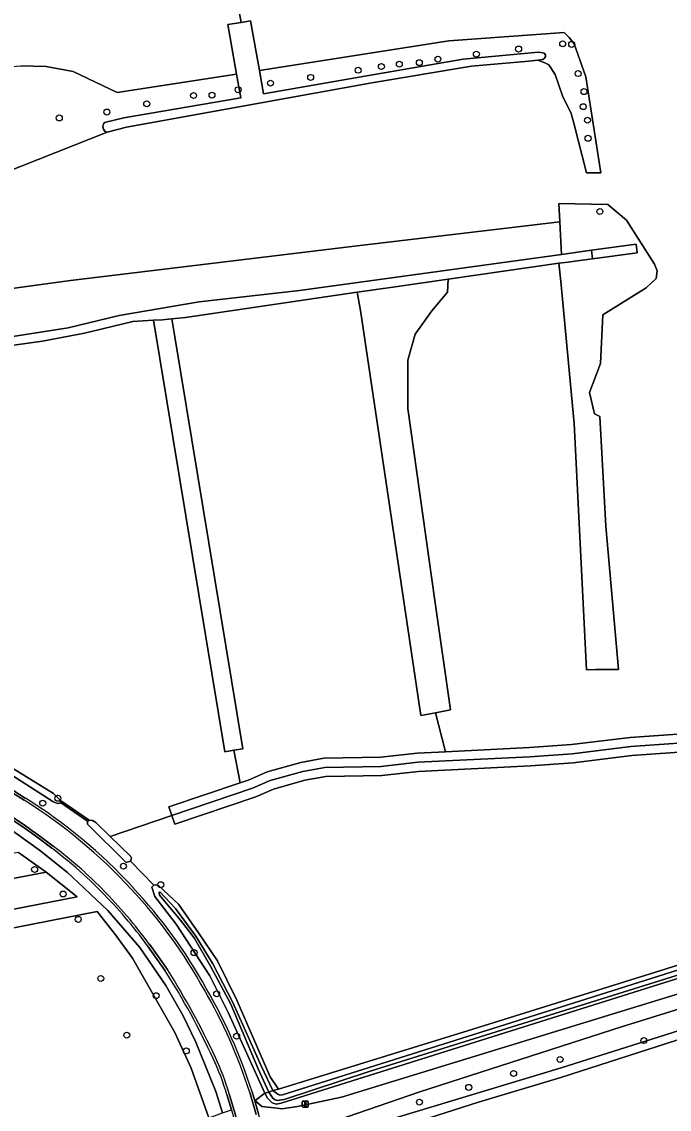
# Model space of a CAD drawing. Extents: x 162510 to 163918, y 388494 to 389774.
# Drawn here: x 163242.1 to 163348.5, y 389330.6 to 389509.4 of the extents above; entities that cross this region are included whole.
import ezdxf

# ---------------------------------------------------------------- set-up
doc = ezdxf.new("R2010")
doc.units = 0
for name, color, linetype in [('IMGEO_Afsluitpaal', 7, 'Continuous'), ('IMGEO_Boom', 7, 'Continuous'), ('IMGEO_Duiker', 7, 'Continuous'), ('IMGEO_Erf', 7, 'Continuous'), ('IMGEO_Grasland_agrarisch', 7, 'Continuous'), ('IMGEO_Grasland_overig', 7, 'Continuous'), ('IMGEO_Loofbos', 7, 'Continuous'), ('IMGEO_Oever', 7, 'Continuous'), ('IMGEO_Rijbaan_lokaal_gesloten', 7, 'Continuous'), ('IMGEO_Rijbaan_lokaal_halfverhard', 7, 'Continuous'), ('IMGEO_Rijbaan_lokaal_onverhard', 7, 'Continuous'), ('IMGEO_Waterloop', 7, 'Continuous')]:
    doc.layers.add(name, color=color, linetype=linetype)

msp = doc.modelspace()

# ---------------------------------------------------------------- linework, layer by layer
at = {"layer": 'IMGEO_Afsluitpaal'}
for p, q in [((163288.18, 389331.02), (163288.18, 389331.81)), ((163288.18, 389331.81), (163288.18, 389331.02)), ((163288.28, 389331.91), (163289.07, 389331.91)), ((163289.07, 389331.91), (163288.28, 389331.91)), ((163289.07, 389330.92), (163288.28, 389330.92)), ((163288.28, 389330.92), (163289.07, 389330.92)), ((163289.17, 389331.81), (163289.17, 389331.02)), ((163289.17, 389331.02), (163289.17, 389331.81))]:
    msp.add_line(p, q, dxfattribs=at)
msp.add_lwpolyline([(163288.6, 389331.79), (163288.75, 389331.79), (163288.75, 389331.04), (163288.6, 389331.04), (163288.6, 389331.79)], dxfattribs=at)
for centre, start, end in [((163288.28, 389331.81), 90, 180), ((163288.28, 389331.81), 90, 180), ((163288.28, 389331.02), 180, 270), ((163288.28, 389331.02), 180, 270), ((163289.07, 389331.81), 0, 90), ((163289.07, 389331.81), 360, 90), ((163289.07, 389331.02), 270, 0), ((163289.07, 389331.02), 270, 0)]:
    msp.add_arc(centre, 0.1, start, end, dxfattribs=at)
at = {"layer": 'IMGEO_Boom'}
for centre in [(163331, 389505.78), (163332.48, 389505.68), (163316.81, 389504.08), (163323.75, 389504.91), (163301.19, 389502.04), (163304.14, 389502.42), (163307.43, 389502.67), (163310.48, 389503.25), (163289.56, 389500.25), (163297.37, 389501.43), (163333.54, 389500.88), (163277.63, 389498.22), (163282.96, 389499.31), (163270.31, 389497.27), (163273.34, 389497.33), (163334.5, 389497.91), (163256.06, 389494.55), (163262.61, 389495.91), (163334.37, 389495.44), (163248.23, 389493.58), (163335.08, 389493.21), (163335.17, 389490.24), (163337.12, 389478.19), (163248, 389381.7), (163245.51, 389380.89), (163244.18, 389370), (163258.78, 389370.54), (163264.92, 389367.49), (163248.86, 389365.96), (163251.35, 389361.79), (163270.39, 389356.32), (163255.06, 389352.07), (163274.11, 389349.54), (163264.16, 389349.24), (163259.33, 389342.74), (163277.39, 389342.58), (163344.35, 389341.86), (163269.12, 389340.16), (163330.57, 389338.75), (163322.93, 389336.45), (163315.55, 389334.16), (163307.45, 389331.73)]:
    msp.add_circle(centre, 0.489, dxfattribs=at)
at = {"layer": 'IMGEO_Duiker'}
for points in [[(163248.43, 389381.03), (163252.89, 389377.96)], [(163259.93, 389371.34), (163263.77, 389367.39)]]:
    msp.add_lwpolyline(points, dxfattribs=at)
at = {"layer": 'IMGEO_Erf'}
msp.add_lwpolyline([(163272.84, 389329.15), (163269.92, 389337.34), (163267.21, 389343.16), (163260.26, 389355.43), (163257.5, 389359.27), (163254.48, 389363.08), (163227.82, 389357.88)], dxfattribs=at)
at = {"layer": 'IMGEO_Grasland_agrarisch'}
for points in [[(163156.83, 389514.22), (163158.11, 389509.39), (163158.42, 389509.4), (163158.77, 389508.89), (163161.49, 389500), (163167.14, 389481.5), (163223.01, 389493.61), (163225.94, 389496.58), (163229.71, 389499.46), (163233.77, 389501.12), (163237.68, 389501.84), (163241.93, 389502.15), (163246.08, 389502.04), (163250.53, 389501.21), (163257.76, 389497.78), (163277.39, 389500.8), (163275.96, 389508.95), (163278.11, 389509.29), (163277.26, 389514.04)], [(163277.26, 389514.04), (163278.11, 389509.29), (163279.66, 389509.54), (163281.14, 389501.38), (163312.29, 389506.25), (163331.24, 389507.66), (163332.07, 389506.84), (163332.9, 389505.77), (163334.79, 389500.33), (163337.27, 389484.54), (163334.94, 389484.54), (163332.83, 389492.75), (163332.41, 389494.29), (163330.99, 389497.23), (163329.79, 389500.75), (163328.74, 389502.31), (163328.06, 389502.67), (163326.91, 389503.1), (163325.45, 389502.93), (163316.03, 389502.12), (163299.63, 389499.38), (163259.29, 389492.09), (163256.1, 389491.27), (163239.24, 389484.57)], [(163191.84, 389458.88), (163250.09, 389466.84), (163296.77, 389472.48), (163330.51, 389476.51), (163330.36, 389479.54), (163338.41, 389479.37), (163341.5, 389476.76), (163346.11, 389469.54), (163346.56, 389468.42), (163346.38, 389467.2), (163344.71, 389465.63), (163337.59, 389461.2), (163337.19, 389453.21), (163335.41, 389448.44), (163336.23, 389444.94), (163337.11, 389444.47), (163338.11, 389426.47), (163340.18, 389402.88), (163337.9, 389402.88), (163336.4, 389402.86), (163334.9, 389402.81), (163332.89, 389443.34), (163330.68, 389466.68), (163330.39, 389469.68), (163312.19, 389467.06), (163312.04, 389464.96), (163309.46, 389461.85), (163306.76, 389458.01), (163305.53, 389453.77), (163305.55, 389445.79), (163309.97, 389414.22), (163312.57, 389396.25), (163310.11, 389395.77), (163311.71, 389389.35), (163325.53, 389390.04), (163332.43, 389390.53), (163342.07, 389391.71), (163356.1, 389392.71)], [(163234.64, 389390.29), (163247.27, 389382.49), (163248.42, 389381.33), (163253.12, 389378.12), (163253.68, 389378.06), (163254.23, 389377.73), (163256.62, 389375.41), (163266.74, 389378.85), (163266.26, 389380.27), (163277.95, 389384.25), (163276.94, 389389.6), (163275.46, 389389.36), (163263.72, 389460.31), (163260.35, 389460.12), (163252.39, 389458.21), (163245.49, 389456.85), (163234.81, 389455.4)], [(163356.42, 389389.72), (163342.36, 389388.72), (163332.72, 389387.54), (163325.71, 389387.05), (163307.32, 389386.13), (163301.27, 389385.46), (163292.03, 389385.29), (163288.61, 389384.66), (163283.43, 389383.22), (163280.54, 389381.96), (163267.22, 389377.43), (163266.74, 389378.85), (163256.62, 389375.41), (163259.95, 389372.17), (163260.1, 389371.86), (163259.93, 389371.34), (163263.77, 389367.39), (163264.12, 389367.48), (163264.6, 389367.33), (163267.82, 389364.3), (163271.14, 389359.59), (163274.22, 389354.96), (163277.41, 389348.51), (163282.9, 389335.92), (163284.27, 389333.86), (163315.33, 389343.44), (163347.99, 389353.63), (163372.9, 389361.59)]]:
    msp.add_lwpolyline(points, dxfattribs=at)
msp.add_lwpolyline([(163277.95, 389384.25), (163279.46, 389384.76), (163282.42, 389386.05), (163287.93, 389387.59), (163291.73, 389388.29), (163301.08, 389388.45), (163307.08, 389389.12), (163311.71, 389389.35), (163310.11, 389395.77), (163307.65, 389395.3), (163297.74, 389461.91), (163297.23, 389464.91), (163268.99, 389460.78), (163266.72, 389460.55), (163267.21, 389457.59), (163278.42, 389389.85), (163276.94, 389389.6)], close=True, dxfattribs=at)
at = {"layer": 'IMGEO_Grasland_overig'}
for points in [[(163281.14, 389501.38), (163281.83, 389497.56), (163295.95, 389500), (163314.65, 389503.23), (163327.01, 389504.4), (163327.76, 389504.3), (163327.98, 389504.23), (163328.15, 389503.98), (163328.19, 389503.67), (163328.02, 389503.41), (163327.71, 389503.19), (163326.91, 389503.1), (163328.06, 389502.67), (163328.74, 389502.31), (163329.79, 389500.75), (163330.99, 389497.23), (163332.41, 389494.29), (163332.83, 389492.75), (163334.94, 389484.54), (163337.27, 389484.54), (163334.79, 389500.33), (163332.9, 389505.77), (163332.07, 389506.84), (163331.24, 389507.66), (163312.29, 389506.25)], [(163130.2, 389478.28), (163129.61, 389479.11), (163124.76, 389478.3), (163124.83, 389477.66), (163125.15, 389475.81), (163125.49, 389475.87), (163150.89, 389342.64), (163162.52, 389344.71), (163162.24, 389346.25), (163159.32, 389345.69), (163158.79, 389345.7), (163158.26, 389345.91), (163157.88, 389346.64), (163157.84, 389347.71), (163158.46, 389348.72), (163202.61, 389356.33), (163232.25, 389361.83), (163251.18, 389365.49), (163246.08, 389369.56), (163157.64, 389352.72), (163154.49, 389352.12), (163154.8, 389350.51), (163153.04, 389350.25), (163128.35, 389478.1)], [(163194.14, 389451.83), (163198.7, 389452.44), (163231.44, 389456.24), (163249.7, 389459.05), (163258.06, 389461.07), (163271.21, 389463.32), (163287.72, 389465.23), (163330.79, 389471.14), (163330.51, 389476.51), (163296.77, 389472.48), (163250.09, 389466.84), (163191.84, 389458.88), (163192.77, 389451.65)], [(163303.06, 389465.75), (163297.23, 389464.91), (163297.74, 389461.91), (163307.65, 389395.3), (163310.11, 389395.77), (163312.57, 389396.25), (163309.97, 389414.22), (163305.55, 389445.79), (163305.53, 389453.77), (163306.76, 389458.01), (163309.46, 389461.85), (163312.04, 389464.96), (163312.19, 389467.06)], [(163248.43, 389381.03), (163252.89, 389377.96), (163253.12, 389378.12), (163248.42, 389381.33)]]:
    msp.add_lwpolyline(points, close=True, dxfattribs=at)
for points in [[(163239.24, 389484.57), (163256.1, 389491.27), (163255.91, 389491.29), (163255.64, 389491.45), (163255.48, 389491.73), (163255.41, 389492.1), (163255.43, 389492.45), (163255.53, 389492.68), (163255.64, 389492.82), (163258.86, 389493.59), (163278.08, 389496.91), (163277.39, 389500.8), (163257.76, 389497.78), (163250.53, 389501.21), (163246.08, 389502.04), (163241.93, 389502.15)], [(163211.84, 389402.04), (163213.05, 389401.15), (163222.54, 389394.79), (163229.33, 389390.35), (163235.11, 389386.58), (163240.77, 389382.94), (163242.65, 389381.73)], [(163247, 389373.49), (163244.56, 389375.34), (163242.24, 389376.99), (163238.57, 389379.42), (163234.65, 389382.03), (163227.76, 389386.53), (163219.99, 389391.51), (163213.66, 389395.72)], [(163279.93, 389333.44), (163280.37, 389331.94), (163280.42, 389331.98), (163282.02, 389333.2), (163276.08, 389346.38), (163273.01, 389352.52), (163267.46, 389361.02), (163263.94, 389365.57), (163263.46, 389367.11), (163263.77, 389367.39), (163259.93, 389371.34), (163259.25, 389371.16), (163252.89, 389377.46), (163252.89, 389377.96), (163248.43, 389381.03), (163248.37, 389380.88), (163247.96, 389380.86), (163247.18, 389381.17), (163229.37, 389392.56)], [(163234.4, 389380.75), (163244.97, 389373.16), (163249.61, 389369.49), (163252.27, 389366.97), (163253.38, 389365.92), (163256.21, 389363.24), (163261.49, 389357.15), (163265.73, 389350.91), (163268.58, 389345.94), (163270.7, 389341.58), (163273.98, 389333.5), (163275.04, 389330), (163275.89, 389330.27), (163276.52, 389330.47), (163275.79, 389332.99)], [(163362.63, 389324.9), (163355.9, 389342.95), (163394.46, 389354.73), (163435.09, 389367.89), (163459.85, 389378.96), (163459.43, 389382.01), (163455.79, 389381.44), (163448.4, 389379.15), (163445.75, 389377.57), (163440.19, 389375.16), (163433.34, 389372.42), (163422.51, 389369.1), (163414.02, 389366.49), (163401.07, 389362.38), (163394.76, 389360.38), (163384.14, 389357.25), (163367.85, 389352.45), (163357.24, 389348.99), (163351.08, 389347.33), (163340.69, 389344.13), (163307.53, 389333.43), (163293.82, 389328.73)], [(163255.1, 389366.39), (163253.32, 389368.2), (163252.22, 389369.17)], [(163372.9, 389359.3), (163284.69, 389331.54), (163283.88, 389331.4), (163283.26, 389331.64), (163282.48, 389332.37), (163282.02, 389333.2), (163280.42, 389331.98), (163280.65, 389331.79), (163281.55, 389331.02), (163284.07, 389330.74), (163284.8, 389330.66), (163287.39, 389330.99), (163294.62, 389332.53), (163392.18, 389362.47)], [(163265.66, 389353.32), (163262.74, 389357.46)], [(163303.53, 389329.17), (163330.75, 389337.38), (163353.26, 389344.52), (163354.21, 389344.72), (163354.84, 389344.56), (163355.04, 389343.97), (163354.83, 389343.62), (163354.52, 389343.44), (163330.68, 389335.81), (163317.16, 389331.72), (163302.44, 389327)]]:
    msp.add_lwpolyline(points, dxfattribs=at)
for centre, radius, start, end in [((163198.01, 389310.03), 84.46, 42.4232, 58.088), ((163202.5, 389314.38), 73.99, 47.7817, 53.0315), ((163200.01, 389311.57), 77.72, 36.1881, 44.8633), ((163202.16, 389312.09), 80.01, 28.6369, 43.3438), ((163162.09, 389287.41), 122.76, 24.7924, 32.4697), ((163199.99, 389308.15), 83.84, 17.5534, 30.2903), ((163235.4, 389320.97), 42.14, 16.5739, 25.169)]:
    msp.add_arc(centre, radius, start, end, dxfattribs=at)
at = {"layer": 'IMGEO_Loofbos'}
for points in [[(163343.24, 389471.41), (163335.92, 389470.43), (163333.36, 389470.09), (163331.88, 389469.89), (163330.39, 389469.68), (163330.68, 389466.68), (163332.89, 389443.34), (163334.9, 389402.81), (163336.4, 389402.86), (163337.9, 389402.88), (163340.18, 389402.88), (163338.11, 389426.47), (163337.11, 389444.47), (163336.23, 389444.94), (163335.41, 389448.44), (163337.19, 389453.21), (163337.59, 389461.2), (163344.71, 389465.63), (163346.38, 389467.2), (163346.56, 389468.42), (163346.11, 389469.54), (163341.5, 389476.76), (163338.41, 389479.37), (163330.36, 389479.54), (163330.51, 389476.51), (163330.79, 389471.14), (163335.72, 389471.82), (163343.09, 389472.83)], [(163267.21, 389457.59), (163266.72, 389460.55), (163265.22, 389460.4), (163263.72, 389460.31), (163275.46, 389389.36), (163276.94, 389389.6), (163278.42, 389389.85)], [(163342.36, 389388.72), (163356.42, 389389.72), (163366.49, 389391.13), (163366.33, 389392.62), (163356.26, 389391.21), (163342.21, 389390.21), (163332.58, 389389.03), (163325.62, 389388.54), (163307.2, 389387.62), (163301.18, 389386.95), (163291.88, 389386.79), (163288.27, 389386.12), (163282.93, 389384.64), (163280, 389383.36), (163266.74, 389378.85), (163267.22, 389377.43), (163280.54, 389381.96), (163283.43, 389383.22), (163288.61, 389384.66), (163292.03, 389385.29), (163301.27, 389385.46), (163307.32, 389386.13), (163325.71, 389387.05), (163332.72, 389387.54)], [(163246.08, 389369.56), (163241.51, 389372.81), (163238.68, 389372.36), (163204.24, 389366.94), (163156.41, 389358.71), (163153.34, 389358.11), (163154.49, 389352.12), (163157.64, 389352.72)]]:
    msp.add_lwpolyline(points, close=True, dxfattribs=at)
msp.add_lwpolyline([(163356.1, 389392.71), (163342.07, 389391.71), (163332.43, 389390.53), (163325.53, 389390.04), (163311.71, 389389.35), (163307.08, 389389.12), (163301.08, 389388.45), (163291.73, 389388.29), (163287.93, 389387.59), (163282.42, 389386.05), (163279.46, 389384.76), (163277.95, 389384.25), (163266.26, 389380.27), (163266.74, 389378.85), (163280, 389383.36), (163282.93, 389384.64), (163288.27, 389386.12), (163291.88, 389386.79), (163301.18, 389386.95), (163307.2, 389387.62), (163325.62, 389388.54), (163332.58, 389389.03), (163342.21, 389390.21), (163356.26, 389391.21)], dxfattribs=at)
at = {"layer": 'IMGEO_Oever'}
for points in [[(163408.86, 389371.03), (163299.19, 389336.78), (163285.19, 389332.18), (163284.07, 389332), (163283.73, 389332.11), (163283.36, 389332.37), (163282.71, 389333.39), (163282.02, 389333.2), (163282.48, 389332.37), (163283.26, 389331.64), (163283.88, 389331.4), (163284.69, 389331.54), (163372.9, 389359.3)], [(163372.9, 389361.59), (163347.99, 389353.63), (163315.33, 389343.44), (163284.27, 389333.86), (163283.36, 389333.66), (163284.16, 389333.06), (163284.49, 389332.88), (163284.93, 389332.93), (163331.69, 389347.69), (163393.17, 389367.15)]]:
    msp.add_lwpolyline(points, dxfattribs=at)
msp.add_lwpolyline([(163263.77, 389367.39), (163263.46, 389367.11), (163263.94, 389365.57), (163267.46, 389361.02), (163273.01, 389352.52), (163276.08, 389346.38), (163282.02, 389333.2), (163282.71, 389333.39), (163280.93, 389337.23), (163276.41, 389347.82), (163273.1, 389354.1), (163270.42, 389358.74), (163268.14, 389361.67), (163264.71, 389365.79), (163264.65, 389366.14), (163264.79, 389366.3), (163267.36, 389363.59), (163270.71, 389359.04), (163273.49, 389354.49), (163276.76, 389348.13), (163281.43, 389337.72), (163283.36, 389333.66), (163284.27, 389333.86), (163282.9, 389335.92), (163277.41, 389348.51), (163274.22, 389354.96), (163271.14, 389359.59), (163267.82, 389364.3), (163264.6, 389367.33), (163264.12, 389367.48)], close=True, dxfattribs=at)
at = {"layer": 'IMGEO_Rijbaan_lokaal_gesloten'}
for points in [[(163242.44, 389381.39), (163240.55, 389382.6), (163238.79, 389379.76), (163242.46, 389377.32), (163243.71, 389376.42), (163244.8, 389375.66), (163247.24, 389373.81)], [(163252.49, 389369.47), (163253.61, 389368.48), (163255.38, 389366.68)], [(163263.06, 389357.69), (163266, 389353.53)], [(163276.17, 389333.1), (163277.08, 389329.96), (163277.82, 389327.17), (163278.87, 389322.68)], [(163280.61, 389329.7), (163279.55, 389333.32)]]:
    msp.add_lwpolyline(points, dxfattribs=at)
for centre, radius, start, end in [((163197.98, 389310.01), 84.09, 42.4194, 58.0866), ((163202.8, 389314.74), 73.93, 47.7649, 53.0481), ((163199.86, 389311.44), 78.31, 36.1945, 44.8525), ((163202.18, 389312.11), 79.59, 28.6353, 43.3467), ((163162.08, 389287.4), 123.18, 24.7948, 32.47), ((163200.07, 389308.19), 83.36, 17.5517, 30.3035), ((163235.4, 389320.97), 42.54, 16.5674, 25.1671)]:
    msp.add_arc(centre, radius, start, end, dxfattribs=at)
at = {"layer": 'IMGEO_Rijbaan_lokaal_halfverhard'}
for points in [[(163242.65, 389381.73), (163240.77, 389382.94), (163240.55, 389382.6), (163242.44, 389381.39)], [(163238.79, 389379.76), (163238.57, 389379.42), (163242.24, 389376.99), (163244.56, 389375.34), (163247, 389373.49)], [(163247.24, 389373.81), (163244.8, 389375.66), (163243.71, 389376.42), (163242.46, 389377.32), (163238.79, 389379.76)], [(163252.22, 389369.17), (163253.32, 389368.2), (163255.1, 389366.39)], [(163255.38, 389366.68), (163253.61, 389368.48), (163252.49, 389369.47)], [(163262.74, 389357.46), (163265.66, 389353.32)], [(163266, 389353.53), (163263.06, 389357.69)], [(163275.79, 389332.99), (163276.52, 389330.47), (163276.7, 389329.86), (163277.43, 389327.08), (163278.48, 389322.6)], [(163278.87, 389322.68), (163277.82, 389327.17), (163277.08, 389329.96), (163276.17, 389333.1)], [(163279.55, 389333.32), (163280.61, 389329.7)], [(163280.37, 389331.94), (163279.93, 389333.44)], [(163282.92, 389321.99), (163282.06, 389325.74), (163281.64, 389327.46), (163280.99, 389329.81), (163280.37, 389331.94)]]:
    msp.add_lwpolyline(points, dxfattribs=at)
for centre, radius, start, end in [((163197.98, 389310.01), 84.09, 42.4194, 58.0866), ((163198.01, 389310.03), 84.46, 42.4232, 58.088), ((163202.5, 389314.38), 73.99, 47.7817, 53.0315), ((163202.8, 389314.74), 73.93, 47.7649, 53.0481), ((163200.01, 389311.57), 77.72, 36.1881, 44.8633), ((163199.86, 389311.44), 78.31, 36.1945, 44.8525), ((163202.18, 389312.11), 79.59, 28.6353, 43.3467), ((163202.16, 389312.09), 80.01, 28.6369, 43.3438), ((163162.09, 389287.41), 122.76, 24.7924, 32.4697), ((163162.08, 389287.4), 123.18, 24.7948, 32.47), ((163200.07, 389308.19), 83.36, 17.5517, 30.3035), ((163199.99, 389308.15), 83.84, 17.5534, 30.2903), ((163235.4, 389320.97), 42.14, 16.5739, 25.169), ((163235.4, 389320.97), 42.54, 16.5674, 25.1671)]:
    msp.add_arc(centre, radius, start, end, dxfattribs=at)
at = {"layer": 'IMGEO_Rijbaan_lokaal_onverhard'}
for points in [[(163392.18, 389362.47), (163294.62, 389332.53), (163287.39, 389330.99), (163284.8, 389330.66), (163284.07, 389330.74), (163281.55, 389331.02), (163280.65, 389331.79), (163280.42, 389331.98), (163280.37, 389331.94), (163280.99, 389329.81)], [(163283.04, 389321.19), (163283.61, 389322.54), (163284.64, 389324.08), (163285.68, 389325.02), (163286.15, 389325.44), (163288.06, 389326.36), (163293.82, 389328.73), (163307.53, 389333.43), (163340.69, 389344.13), (163351.08, 389347.33), (163357.24, 389348.99), (163367.85, 389352.45), (163384.14, 389357.25)]]:
    msp.add_lwpolyline(points, dxfattribs=at)
at = {"layer": 'IMGEO_Waterloop'}
for points in [[(163278.11, 389509.29), (163275.96, 389508.95), (163277.39, 389500.8), (163278.08, 389496.91), (163258.86, 389493.59), (163255.64, 389492.82), (163255.53, 389492.68), (163255.43, 389492.45), (163255.41, 389492.1), (163255.48, 389491.73), (163255.64, 389491.45), (163255.91, 389491.29), (163256.1, 389491.27), (163259.29, 389492.09), (163299.63, 389499.38), (163316.03, 389502.12), (163325.45, 389502.93), (163326.91, 389503.1), (163327.71, 389503.19), (163328.02, 389503.41), (163328.19, 389503.67), (163328.15, 389503.98), (163327.98, 389504.23), (163327.76, 389504.3), (163327.01, 389504.4), (163314.65, 389503.23), (163295.95, 389500), (163281.83, 389497.56), (163281.14, 389501.38), (163279.66, 389509.54)], [(163343.09, 389472.83), (163335.72, 389471.82), (163335.92, 389470.43), (163343.24, 389471.41)], [(163248.43, 389381.03), (163248.42, 389381.33), (163247.27, 389382.49), (163234.64, 389390.29), (163215.73, 389404.52), (163210.88, 389408.18), (163209.91, 389408.2), (163209.42, 389407.91), (163209.11, 389407.35), (163209.16, 389406.67), (163218.97, 389399.45), (163229.37, 389392.56), (163247.18, 389381.17), (163247.96, 389380.86), (163248.37, 389380.88)], [(163256.62, 389375.41), (163254.23, 389377.73), (163253.68, 389378.06), (163253.12, 389378.12), (163252.89, 389377.96), (163252.89, 389377.46), (163259.25, 389371.16), (163259.93, 389371.34), (163260.1, 389371.86), (163259.95, 389372.17)], [(163282.71, 389333.39), (163283.36, 389333.66), (163281.43, 389337.72), (163276.76, 389348.13), (163273.49, 389354.49), (163270.71, 389359.04), (163267.36, 389363.59), (163264.79, 389366.3), (163264.65, 389366.14), (163264.71, 389365.79), (163268.14, 389361.67), (163270.42, 389358.74), (163273.1, 389354.1), (163276.41, 389347.82), (163280.93, 389337.23)], [(163286.77, 389321.17), (163286.93, 389321.5), (163287.67, 389322.03), (163302.44, 389327), (163317.16, 389331.72), (163330.68, 389335.81), (163354.52, 389343.44), (163354.83, 389343.62), (163355.04, 389343.97), (163354.84, 389344.56), (163354.21, 389344.72), (163353.26, 389344.52), (163330.75, 389337.38), (163303.53, 389329.17), (163286.59, 389323.2), (163286.27, 389322.94)]]:
    msp.add_lwpolyline(points, close=True, dxfattribs=at)
for points in [[(163234.81, 389455.4), (163245.49, 389456.85), (163252.39, 389458.21), (163260.35, 389460.12), (163263.72, 389460.31), (163265.22, 389460.4), (163266.72, 389460.55), (163268.99, 389460.78), (163297.23, 389464.91), (163303.06, 389465.75), (163312.19, 389467.06), (163330.39, 389469.68), (163331.88, 389469.89), (163333.36, 389470.09), (163335.92, 389470.43), (163335.72, 389471.82), (163330.79, 389471.14), (163287.72, 389465.23), (163271.21, 389463.32), (163258.06, 389461.07), (163249.7, 389459.05), (163231.44, 389456.24)], [(163227.82, 389357.88), (163254.48, 389363.08), (163257.5, 389359.27), (163260.26, 389355.43), (163267.21, 389343.16), (163269.92, 389337.34), (163272.84, 389329.15), (163273.73, 389329.5), (163275.04, 389330), (163273.98, 389333.5), (163270.7, 389341.58), (163268.58, 389345.94), (163265.73, 389350.91), (163261.49, 389357.15), (163256.21, 389363.24), (163253.38, 389365.92), (163252.27, 389366.97), (163249.61, 389369.49), (163244.97, 389373.16), (163234.4, 389380.75)], [(163241.51, 389372.81), (163246.08, 389369.56), (163251.18, 389365.49), (163232.25, 389361.83)], [(163393.17, 389367.15), (163331.69, 389347.69), (163284.93, 389332.93), (163284.49, 389332.88), (163284.16, 389333.06), (163283.36, 389333.66), (163282.71, 389333.39), (163283.36, 389332.37), (163283.73, 389332.11), (163284.07, 389332), (163285.19, 389332.18), (163299.19, 389336.78), (163408.86, 389371.03)]]:
    msp.add_lwpolyline(points, dxfattribs=at)

doc.saveas('drawing.dxf')
